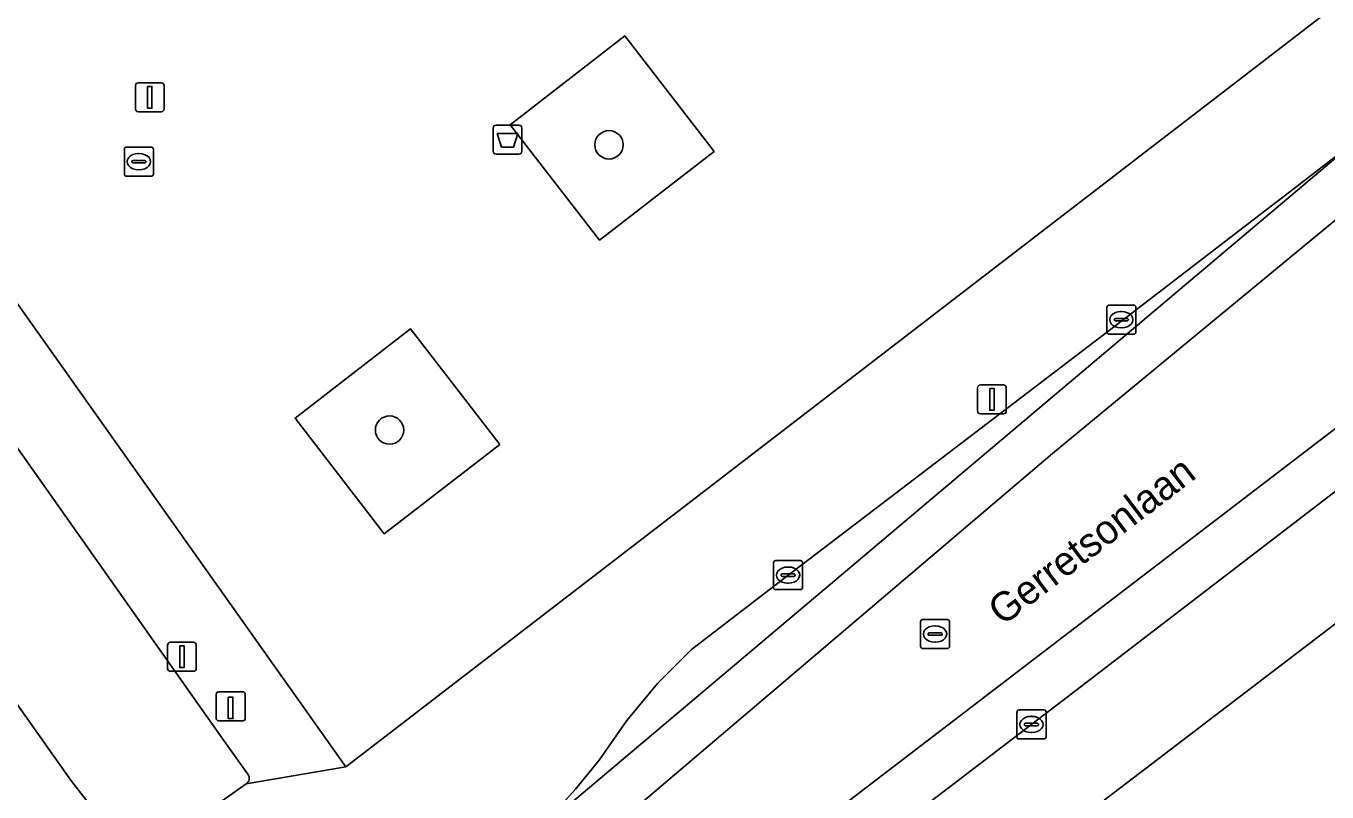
# Model space of a CAD drawing. Extents: x 159352 to 160617, y 385888 to 387323.
# Drawn here: x 160267.44 to 160312.3, y 386787.2 to 386813.59 of the extents above; entities that cross this region are included whole.
import ezdxf

# ---------------------------------------------------------------- set-up
doc = ezdxf.new("R2010")
doc.units = 0
for name, color, linetype in [('IMGEO_Afvalbak', 7, 'Continuous'), ('IMGEO_Boom', 7, 'Continuous'), ('IMGEO_Groenvoorziening', 7, 'Continuous'), ('IMGEO_Kolk', 7, 'Continuous'), ('IMGEO_Laadpaal', 7, 'Continuous'), ('IMGEO_Lichtmast', 7, 'Continuous'), ('IMGEO_Openbare_ruimte_label', 7, 'Continuous'), ('IMGEO_Parkeervlak_open', 7, 'Continuous'), ('IMGEO_Rijbaan_lokaal_gesloten', 7, 'Continuous'), ('IMGEO_Rioolput', 7, 'Continuous'), ('IMGEO_Voetpad_open', 7, 'Continuous')]:
    doc.layers.add(name, color=color, linetype=linetype)

msp = doc.modelspace()

# ---------------------------------------------------------------- linework, layer by layer
at = {"layer": 'IMGEO_Afvalbak'}
for p, q in [((160283.648, 386810.173), (160284.438, 386810.173)), ((160284.438, 386810.173), (160283.648, 386810.173)), ((160283.548, 386809.273), (160283.548, 386810.073)), ((160283.548, 386810.073), (160283.548, 386809.273)), ((160284.538, 386810.073), (160284.538, 386809.273)), ((160284.538, 386809.273), (160284.538, 386810.073)), ((160284.438, 386809.173), (160283.648, 386809.173)), ((160283.648, 386809.173), (160284.438, 386809.173))]:
    msp.add_line(p, q, dxfattribs=at)
msp.add_lwpolyline([(160283.691, 386809.887), (160284.395, 386809.887), (160284.246, 386809.417), (160283.84, 386809.417), (160283.691, 386809.887)], dxfattribs=at)
for centre, start, end in [((160283.648, 386810.073), 90, 180), ((160283.648, 386810.073), 90, 180), ((160284.438, 386810.073), 0, 90), ((160284.438, 386810.073), 360, 90), ((160283.648, 386809.273), 180, 270), ((160283.648, 386809.273), 180, 270), ((160284.438, 386809.273), 270, 0), ((160284.438, 386809.273), 270, 0)]:
    msp.add_arc(centre, 0.1, start, end, dxfattribs=at)
at = {"layer": 'IMGEO_Boom'}
for centre in [(160287.543, 386809.494), (160279.976, 386799.667)]:
    msp.add_circle(centre, 0.489, dxfattribs=at)
at = {"layer": 'IMGEO_Groenvoorziening'}
for points in [[(160291.164, 386809.27), (160288.084, 386813.244), (160284.138, 386810.186), (160287.218, 386806.212)], [(160283.775, 386799.172), (160280.702, 386803.152), (160276.721, 386800.078), (160279.794, 386796.098)]]:
    msp.add_lwpolyline(points, close=True, dxfattribs=at)
msp.add_lwpolyline([(160321.448, 386799.752), (160304.949, 386787.173), (160304.612, 386786.916), (160307.986, 386782.133), (160308.331, 386782.377), (160325.548, 386794.715)], dxfattribs=at)
at = {"layer": 'IMGEO_Kolk'}
for p, q in [((160270.833, 386808.488), (160270.833, 386809.34)), ((160270.908, 386809.414), (160271.76, 386809.414)), ((160271.834, 386809.34), (160271.834, 386808.488)), ((160271.092, 386808.908), (160271.092, 386808.92)), ((160271.53, 386808.871), (160271.132, 386808.871)), ((160271.135, 386808.957), (160271.533, 386808.957)), ((160271.321, 386809.194), (160271.346, 386809.194)), ((160271.576, 386808.92), (160271.576, 386808.908)), ((160271.76, 386808.414), (160270.908, 386808.414)), ((160271.344, 386808.634), (160271.319, 386808.634)), ((160304.705, 386803.045), (160304.705, 386803.897)), ((160304.78, 386803.971), (160305.632, 386803.971)), ((160305.706, 386803.897), (160305.706, 386803.045)), ((160304.964, 386803.465), (160304.964, 386803.477)), ((160305.402, 386803.428), (160305.004, 386803.428)), ((160305.007, 386803.514), (160305.405, 386803.514)), ((160305.193, 386803.751), (160305.218, 386803.751)), ((160305.448, 386803.477), (160305.448, 386803.465)), ((160305.632, 386802.971), (160304.78, 386802.971)), ((160305.216, 386803.191), (160305.191, 386803.191)), ((160293.215, 386794.244), (160293.215, 386795.096)), ((160293.29, 386795.17), (160294.142, 386795.17)), ((160293.703, 386794.95), (160293.728, 386794.95)), ((160294.216, 386795.096), (160294.216, 386794.244)), ((160293.474, 386794.664), (160293.474, 386794.676)), ((160293.912, 386794.627), (160293.514, 386794.627)), ((160293.517, 386794.713), (160293.915, 386794.713)), ((160293.958, 386794.676), (160293.958, 386794.664)), ((160294.142, 386794.17), (160293.29, 386794.17)), ((160293.726, 386794.39), (160293.701, 386794.39)), ((160301.683, 386790.026), (160302.535, 386790.026)), ((160301.608, 386789.1), (160301.608, 386789.952)), ((160301.867, 386789.52), (160301.867, 386789.532)), ((160301.91, 386789.569), (160302.308, 386789.569)), ((160302.096, 386789.806), (160302.121, 386789.806)), ((160302.351, 386789.532), (160302.351, 386789.52)), ((160302.609, 386789.952), (160302.609, 386789.1)), ((160302.305, 386789.483), (160301.907, 386789.483)), ((160302.119, 386789.246), (160302.094, 386789.246)), ((160302.535, 386789.026), (160301.683, 386789.026))]:
    msp.add_line(p, q, dxfattribs=at)
for points in [[(160270.833, 386808.488), (160270.833, 386809.34)], [(160270.908, 386809.414), (160271.76, 386809.414)], [(160271.834, 386809.34), (160271.834, 386808.488)], [(160271.76, 386808.414), (160270.908, 386808.414)], [(160304.705, 386803.045), (160304.705, 386803.897)], [(160304.78, 386803.971), (160305.632, 386803.971)], [(160305.706, 386803.897), (160305.706, 386803.045)], [(160305.632, 386802.971), (160304.78, 386802.971)], [(160293.215, 386794.244), (160293.215, 386795.096)], [(160293.29, 386795.17), (160294.142, 386795.17)], [(160294.216, 386795.096), (160294.216, 386794.244)], [(160294.142, 386794.17), (160293.29, 386794.17)], [(160301.683, 386790.026), (160302.535, 386790.026)], [(160301.608, 386789.1), (160301.608, 386789.952)], [(160302.609, 386789.952), (160302.609, 386789.1)], [(160302.535, 386789.026), (160301.683, 386789.026)]]:
    msp.add_lwpolyline(points, dxfattribs=at)
for centre, radius, start, end in [((160270.91, 386809.338), 0.0765, 91.552, 178.448), ((160270.91, 386809.338), 0.0765, 91.552, 178.448), ((160271.758, 386809.338), 0.0765, 1.552, 88.448), ((160271.758, 386809.338), 0.0765, 1.552, 88.448), ((160271.132, 386808.917), 0.0403, 85.8775, 175.7526), ((160271.129, 386808.907), 0.0366, 178.938, 274.7102), ((160271.533, 386808.914), 0.043, 264.8664, 352.4533), ((160271.537, 386808.919), 0.0386, 1.7309, 96.639), ((160270.91, 386808.49), 0.0765, 181.552, 268.448), ((160270.91, 386808.49), 0.0765, 181.552, 268.448), ((160271.758, 386808.49), 0.0765, 271.552, 358.448), ((160271.758, 386808.49), 0.0765, 271.552, 358.448), ((160304.782, 386803.895), 0.0765, 91.552, 178.448), ((160304.782, 386803.895), 0.0765, 91.552, 178.448), ((160305.63, 386803.895), 0.0765, 1.552, 88.448), ((160305.63, 386803.895), 0.0765, 1.552, 88.448), ((160305.004, 386803.474), 0.0403, 85.8775, 175.7526), ((160305.001, 386803.464), 0.0366, 178.938, 274.7102), ((160305.405, 386803.471), 0.043, 264.8664, 352.4533), ((160305.409, 386803.476), 0.0386, 1.7309, 96.639), ((160304.782, 386803.047), 0.0765, 181.552, 268.448), ((160304.782, 386803.047), 0.0765, 181.552, 268.448), ((160305.63, 386803.047), 0.0765, 271.552, 358.448), ((160305.63, 386803.047), 0.0765, 271.552, 358.448), ((160293.292, 386795.094), 0.0765, 91.552, 178.448), ((160293.292, 386795.094), 0.0765, 91.552, 178.448), ((160294.14, 386795.094), 0.0765, 1.552, 88.448), ((160294.14, 386795.094), 0.0765, 1.552, 88.448), ((160293.514, 386794.673), 0.0403, 85.8775, 175.7526), ((160293.511, 386794.663), 0.0366, 178.938, 274.7102), ((160293.915, 386794.67), 0.043, 264.8664, 352.4533), ((160293.919, 386794.675), 0.0386, 1.7309, 96.639), ((160293.292, 386794.246), 0.0765, 181.552, 268.448), ((160293.292, 386794.246), 0.0765, 181.552, 268.448), ((160294.14, 386794.246), 0.0765, 271.552, 358.448), ((160294.14, 386794.246), 0.0765, 271.552, 358.448), ((160301.685, 386789.95), 0.0765, 91.552, 178.448), ((160301.685, 386789.95), 0.0765, 91.552, 178.448), ((160302.533, 386789.95), 0.0765, 1.552, 88.448), ((160302.533, 386789.95), 0.0765, 1.552, 88.448), ((160301.907, 386789.529), 0.0403, 85.8775, 175.7526), ((160301.904, 386789.519), 0.0366, 178.938, 274.7102), ((160302.308, 386789.526), 0.043, 264.8664, 352.4533), ((160302.312, 386789.531), 0.0386, 1.7309, 96.639), ((160301.685, 386789.102), 0.0765, 181.552, 268.448), ((160301.685, 386789.102), 0.0765, 181.552, 268.448), ((160302.533, 386789.102), 0.0765, 271.552, 358.448), ((160302.533, 386789.102), 0.0765, 271.552, 358.448)]:
    msp.add_arc(centre, radius, start, end, dxfattribs=at)
for centre, major_axis, ratio, start_param, end_param in [((160271.32, 386808.914), (-0.387, 0.002), 0.722429, 4.712389, 7.853982), ((160271.345, 386808.914), (-0.39, 0.002), 0.717154, 1.570796, 4.712389), ((160305.192, 386803.471), (-0.387, 0.002), 0.722429, 4.712389, 7.853982), ((160305.217, 386803.471), (-0.39, 0.002), 0.717154, 1.570796, 4.712389), ((160293.702, 386794.67), (-0.387, 0.002), 0.722429, 4.712389, 7.853982), ((160293.727, 386794.67), (-0.39, 0.002), 0.717154, 1.570796, 4.712389), ((160302.095, 386789.526), (-0.387, 0.002), 0.722429, 4.712389, 7.853982), ((160302.12, 386789.526), (-0.39, 0.002), 0.717154, 1.570796, 4.712389)]:
    msp.add_ellipse(centre, major_axis=major_axis, ratio=ratio, start_param=start_param, end_param=end_param, dxfattribs=at)
at = {"layer": 'IMGEO_Laadpaal'}
for p, q in [((160274.003, 386790.566), (160274.003, 386789.725)), ((160274.003, 386790.566), (160274.003, 386789.725)), ((160274.919, 386790.65), (160274.078, 386790.65)), ((160274.919, 386790.65), (160274.078, 386790.65)), ((160275.003, 386789.734), (160275.003, 386790.575)), ((160275.003, 386789.734), (160275.003, 386790.575)), ((160274.087, 386789.65), (160274.928, 386789.65)), ((160274.087, 386789.65), (160274.928, 386789.65))]:
    msp.add_line(p, q, dxfattribs=at)
msp.add_lwpolyline([(160274.418, 386790.463), (160274.578, 386790.463), (160274.578, 386789.73), (160274.418, 386789.73), (160274.418, 386790.463)], dxfattribs=at)
for centre, start, end in [((160274.081, 386790.572), 92.4484, 184.2845), ((160274.081, 386790.572), 92.4484, 184.2845), ((160274.925, 386790.572), 2.4484, 94.2845), ((160274.925, 386790.572), 2.4484, 94.2845), ((160274.081, 386789.728), 182.4484, 274.2845), ((160274.081, 386789.728), 182.4484, 274.2845), ((160274.925, 386789.728), 272.4484, 4.2845), ((160274.925, 386789.728), 272.4484, 4.2845)]:
    msp.add_arc(centre, 0.0779, start, end, dxfattribs=at)
at = {"layer": 'IMGEO_Lichtmast'}
for p, q in [((160271.216, 386810.732), (160271.216, 386811.532)), ((160271.216, 386811.532), (160271.216, 386810.732)), ((160271.316, 386811.632), (160272.106, 386811.632)), ((160272.106, 386811.632), (160271.316, 386811.632)), ((160272.206, 386811.532), (160272.206, 386810.732)), ((160272.206, 386810.732), (160272.206, 386811.532)), ((160272.106, 386810.632), (160271.316, 386810.632)), ((160271.316, 386810.632), (160272.106, 386810.632)), ((160300.348, 386801.226), (160301.138, 386801.226)), ((160301.138, 386801.226), (160300.348, 386801.226)), ((160300.248, 386800.326), (160300.248, 386801.126)), ((160300.248, 386801.126), (160300.248, 386800.326)), ((160301.238, 386801.126), (160301.238, 386800.326)), ((160301.238, 386800.326), (160301.238, 386801.126)), ((160301.138, 386800.226), (160300.348, 386800.226)), ((160300.348, 386800.226), (160301.138, 386800.226)), ((160272.323, 386791.458), (160272.323, 386792.258)), ((160272.323, 386792.258), (160272.323, 386791.458)), ((160272.423, 386792.358), (160273.213, 386792.358)), ((160273.213, 386792.358), (160272.423, 386792.358)), ((160273.313, 386792.258), (160273.313, 386791.458)), ((160273.313, 386791.458), (160273.313, 386792.258)), ((160273.213, 386791.358), (160272.423, 386791.358)), ((160272.423, 386791.358), (160273.213, 386791.358))]:
    msp.add_line(p, q, dxfattribs=at)
for points in [[(160271.636, 386811.507), (160271.786, 386811.507), (160271.786, 386810.757), (160271.636, 386810.757), (160271.636, 386811.507)], [(160300.668, 386801.101), (160300.818, 386801.101), (160300.818, 386800.351), (160300.668, 386800.351), (160300.668, 386801.101)], [(160272.743, 386792.233), (160272.893, 386792.233), (160272.893, 386791.483), (160272.743, 386791.483), (160272.743, 386792.233)]]:
    msp.add_lwpolyline(points, dxfattribs=at)
for centre, start, end in [((160271.316, 386811.532), 90, 180), ((160271.316, 386811.532), 90, 180), ((160272.106, 386811.532), 0, 90), ((160272.106, 386811.532), 360, 90), ((160271.316, 386810.732), 180, 270), ((160271.316, 386810.732), 180, 270), ((160272.106, 386810.732), 270, 0), ((160272.106, 386810.732), 270, 0), ((160300.348, 386801.126), 90, 180), ((160300.348, 386801.126), 90, 180), ((160301.138, 386801.126), 0, 90), ((160301.138, 386801.126), 360, 90), ((160300.348, 386800.326), 180, 270), ((160300.348, 386800.326), 180, 270), ((160301.138, 386800.326), 270, 0), ((160301.138, 386800.326), 270, 0), ((160272.423, 386792.258), 90, 180), ((160272.423, 386792.258), 90, 180), ((160273.213, 386792.258), 0, 90), ((160273.213, 386792.258), 360, 90), ((160272.423, 386791.458), 180, 270), ((160272.423, 386791.458), 180, 270), ((160273.213, 386791.458), 270, 0), ((160273.213, 386791.458), 270, 0)]:
    msp.add_arc(centre, 0.1, start, end, dxfattribs=at)
at = {"layer": 'IMGEO_Parkeervlak_open'}
for points in [[(160223.132, 386852.874), (160223.368, 386852.537), (160236.204, 386834.329), (160236.028, 386834.178), (160269.007, 386787.577), (160271.417, 386784.481)], [(160275.092, 386787.814), (160274.283, 386788.94), (160265.138, 386801.885)], [(160271.603, 386785.058), (160275.031, 386787.485)]]:
    msp.add_lwpolyline(points, dxfattribs=at)
msp.add_arc((160274.923, 386787.675), 0.219, 299.5823, 39.4098, dxfattribs=at)
at = {"layer": 'IMGEO_Rijbaan_lokaal_gesloten'}
for points in [[(160269.007, 386787.577), (160236.028, 386834.178), (160236.204, 386834.329), (160223.368, 386852.537), (160216.969, 386848.053), (160218.928, 386845.33), (160228.285, 386831.776), (160262.334, 386783.678), (160262.235, 386783.604), (160263.451, 386781.727), (160264.889, 386779.764), (160271.48, 386784.425), (160271.417, 386784.481)], [(160313.339, 386809.668), (160310.969, 386807.838), (160310.19, 386807.242), (160305.22, 386803.435), (160293.71, 386794.658), (160290.389, 386792.105), (160289.216, 386790.933), (160288.152, 386789.662), (160287.205, 386788.301), (160286.39, 386787.296), (160285.52, 386786.339), (160284.598, 386785.431)], [(160317.458, 386801.295), (160316.604, 386802.409), (160316.417, 386802.652), (160285.675, 386779.144), (160285.883, 386778.873), (160286.648, 386777.874), (160288.099, 386778.96), (160293.161, 386782.696), (160303.137, 386790.314)]]:
    msp.add_lwpolyline(points, close=True, dxfattribs=at)
for points in [[(160317.67, 386813.003), (160317.316, 386812.733), (160316.695, 386812.258), (160313.339, 386809.668), (160284.598, 386785.431), (160283.889, 386784.736), (160283.144, 386784.079), (160282.365, 386783.463), (160283.287, 386782.26), (160302.838, 386798.863), (160325.433, 386817.508)], [(160325.433, 386817.508), (160302.838, 386798.863), (160283.287, 386782.26), (160285.675, 386779.144), (160316.417, 386802.652), (160316.604, 386802.409), (160317.458, 386801.295), (160319.065, 386802.527), (160319.191, 386802.628), (160319.321, 386802.725), (160319.698, 386802.978)]]:
    msp.add_lwpolyline(points, dxfattribs=at)
at = {"layer": 'IMGEO_Rioolput'}
for p, q in [((160298.358, 386793.141), (160299.21, 386793.141)), ((160298.283, 386792.215), (160298.283, 386793.067)), ((160298.585, 386792.684), (160298.983, 386792.684)), ((160298.771, 386792.921), (160298.796, 386792.921)), ((160299.284, 386793.067), (160299.284, 386792.215)), ((160298.542, 386792.635), (160298.542, 386792.647)), ((160298.98, 386792.598), (160298.582, 386792.598)), ((160298.794, 386792.361), (160298.769, 386792.361)), ((160299.026, 386792.647), (160299.026, 386792.635)), ((160299.21, 386792.141), (160298.358, 386792.141))]:
    msp.add_line(p, q, dxfattribs=at)
for points in [[(160298.358, 386793.141), (160299.21, 386793.141)], [(160298.283, 386792.215), (160298.283, 386793.067)], [(160299.284, 386793.067), (160299.284, 386792.215)], [(160299.21, 386792.141), (160298.358, 386792.141)]]:
    msp.add_lwpolyline(points, dxfattribs=at)
for centre, radius, start, end in [((160298.36, 386793.065), 0.0765, 91.552, 178.448), ((160298.36, 386793.065), 0.0765, 91.552, 178.448), ((160299.208, 386793.065), 0.0765, 1.552, 88.448), ((160299.208, 386793.065), 0.0765, 1.552, 88.448), ((160298.582, 386792.644), 0.0403, 85.8775, 175.7526), ((160298.987, 386792.646), 0.0386, 1.7309, 96.639), ((160298.36, 386792.217), 0.0765, 181.552, 268.448), ((160298.36, 386792.217), 0.0765, 181.552, 268.448), ((160298.579, 386792.634), 0.0366, 178.938, 274.7102), ((160298.983, 386792.641), 0.043, 264.8664, 352.4533), ((160299.208, 386792.217), 0.0765, 271.552, 358.448), ((160299.208, 386792.217), 0.0765, 271.552, 358.448)]:
    msp.add_arc(centre, radius, start, end, dxfattribs=at)
for centre, major_axis, ratio, start_param, end_param in [((160298.77, 386792.641), (-0.387, 0.002), 0.722429, 4.712389, 7.853982), ((160298.795, 386792.641), (-0.39, 0.002), 0.717154, 1.570796, 4.712389)]:
    msp.add_ellipse(centre, major_axis=major_axis, ratio=ratio, start_param=start_param, end_param=end_param, dxfattribs=at)
at = {"layer": 'IMGEO_Voetpad_open'}
for points in [[(160275.031, 386787.485), (160278.472, 386788.069), (160258.767, 386815.82), (160258.265, 386815.596), (160229.196, 386856.75)], [(160334.041, 386844.314), (160330.605, 386841.73), (160329.557, 386840.628), (160328.769, 386840), (160333.236, 386834.332), (160332.809, 386833.995), (160322.24, 386825.67), (160324.252, 386823.266), (160278.472, 386788.069), (160275.031, 386787.485), (160271.603, 386785.058)], [(160279.568, 386781.467), (160280.497, 386782.137), (160281.429, 386782.803), (160282.365, 386783.463), (160283.144, 386784.079), (160283.889, 386784.736), (160284.598, 386785.431), (160285.52, 386786.339), (160286.39, 386787.296), (160287.205, 386788.301), (160288.152, 386789.662), (160289.216, 386790.933), (160290.389, 386792.105), (160293.71, 386794.658), (160305.22, 386803.435), (160310.19, 386807.242), (160310.969, 386807.838), (160313.339, 386809.668), (160316.695, 386812.258), (160317.316, 386812.733), (160317.67, 386813.003)], [(160319.698, 386802.978), (160319.321, 386802.725), (160319.191, 386802.628), (160319.065, 386802.527), (160317.458, 386801.295), (160303.137, 386790.314), (160293.161, 386782.696), (160288.099, 386778.96), (160286.648, 386777.874), (160283.681, 386775.536)], [(160265.138, 386801.885), (160274.283, 386788.94), (160275.092, 386787.814)], [(160327.548, 386793.7), (160309.371, 386780.902), (160309.026, 386780.659), (160307.986, 386782.133), (160304.612, 386786.916), (160304.949, 386787.173), (160321.448, 386799.752)]]:
    msp.add_lwpolyline(points, dxfattribs=at)
for points in [[(160278.472, 386788.069), (160324.252, 386823.266), (160322.24, 386825.67), (160321.871, 386825.379), (160309.971, 386840.549), (160298.853, 386835.586), (160301.289, 386833.308), (160286.626, 386826.7), (160285.771, 386827.895), (160258.767, 386815.82)], [(160287.218, 386806.212), (160284.138, 386810.186), (160288.084, 386813.244), (160291.164, 386809.27)], [(160279.794, 386796.098), (160276.721, 386800.078), (160280.702, 386803.152), (160283.775, 386799.172)]]:
    msp.add_lwpolyline(points, close=True, dxfattribs=at)
msp.add_arc((160274.923, 386787.675), 0.219, 299.5823, 39.4098, dxfattribs=at)

# ---------------------------------------------------------------- texts
at = {"layer": 'IMGEO_Openbare_ruimte_label'}
msp.add_text('Gerretsonlaan', height=1, rotation=37.3973, dxfattribs=at).set_placement((160301.109, 386792.898))

doc.saveas('drawing.dxf')
